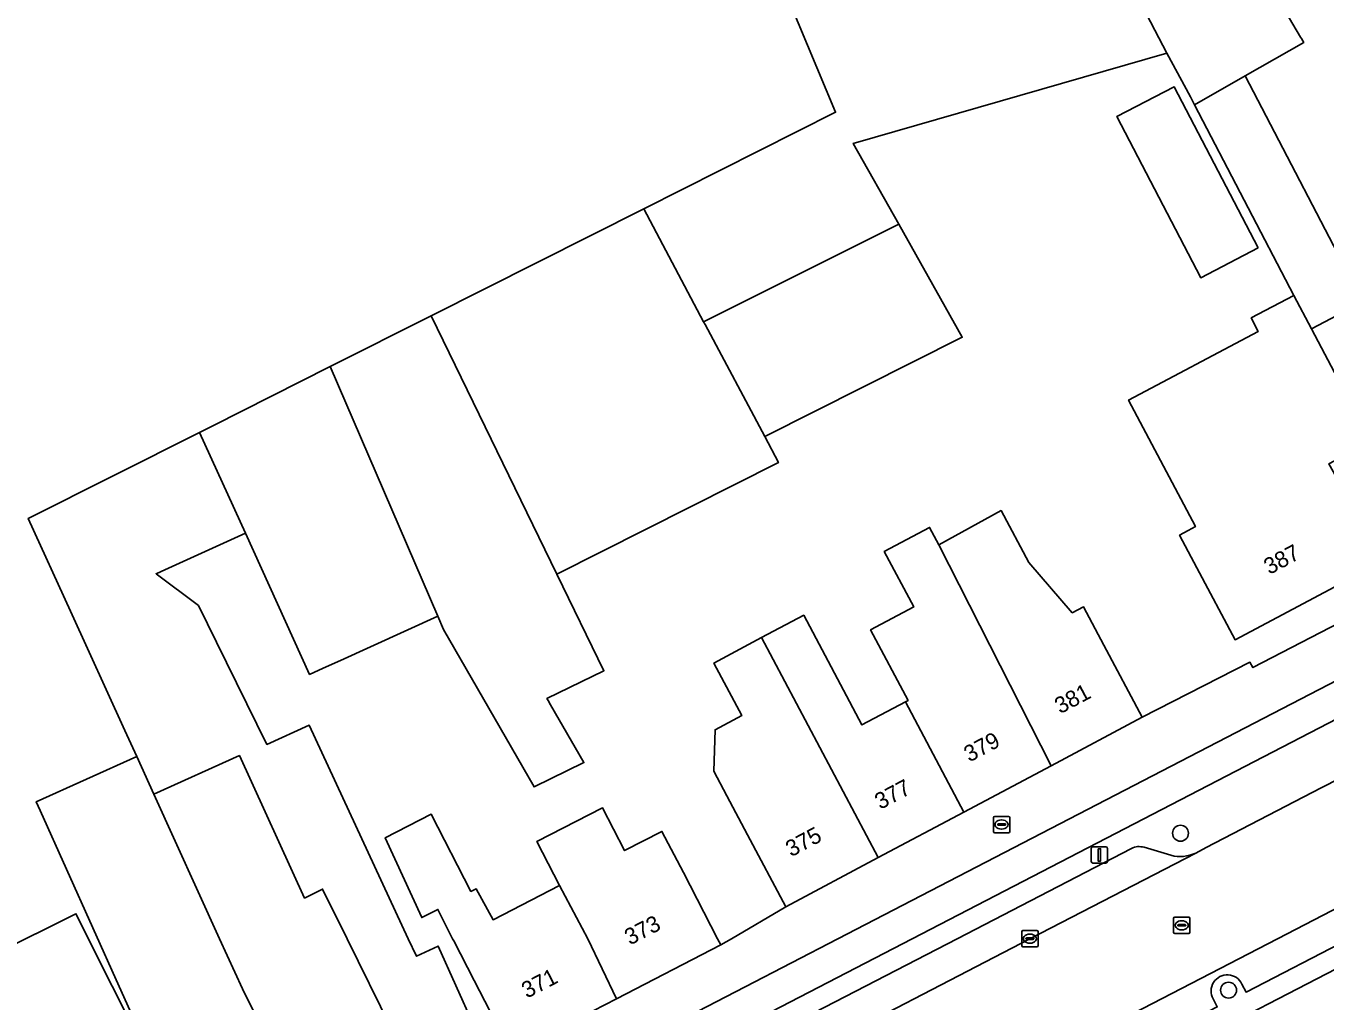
# Model space of a CAD drawing. Extents: x 163008 to 163854, y 382777 to 383982.
# Drawn here: x 163525.2 to 163604.9, y 383746.1 to 383805.9 of the extents above; entities that cross this region are included whole.
import ezdxf

# ---------------------------------------------------------------- set-up
doc = ezdxf.new("R2010")
doc.units = 0
for name, color, linetype in [('IMGEO_Berm_open', 7, 'Continuous'), ('IMGEO_Boom', 7, 'Continuous'), ('IMGEO_Brandkraan', 7, 'Continuous'), ('IMGEO_Erf', 7, 'Continuous'), ('IMGEO_Fietspad_open', 7, 'Continuous'), ('IMGEO_Kolk', 7, 'Continuous'), ('IMGEO_Lichtmast', 7, 'Continuous'), ('IMGEO_Pand', 7, 'Continuous'), ('IMGEO_Pand_nummerreeks', 7, 'Continuous'), ('IMGEO_Parkeervlak_open', 7, 'Continuous'), ('IMGEO_Rijbaan_lokaal_gesloten', 7, 'Continuous'), ('IMGEO_Rioolput', 7, 'Continuous'), ('IMGEO_Voetpad_open', 7, 'Continuous')]:
    doc.layers.add(name, color=color, linetype=linetype)

msp = doc.modelspace()

# ---------------------------------------------------------------- linework, layer by layer
at = {"layer": 'IMGEO_Berm_open'}
for points in [[(163650.983, 383786.992), (163579.517, 383750), (163570.311, 383745.236), (163529.926, 383724.337), (163528.75, 383723.714), (163529.347, 383722.608), (163530.319, 383723.121), (163541.395, 383728.814)], [(163596.899, 383755.251), (163597.534, 383755.582), (163604.59, 383759.244)], [(163604.59, 383759.244), (163604.922, 383759.416)], [(163565.156, 383740.514), (163564.883, 383740.986), (163566.321, 383741.747), (163570.768, 383744.048), (163570.947, 383744.14), (163574.782, 383746.125), (163582.269, 383750), (163592.952, 383755.528)], [(163593.733, 383755.601), (163595.374, 383755.11)]]:
    msp.add_lwpolyline(points, dxfattribs=at)
for centre, radius, start, end in [((163593.433, 383754.593), 1.052, 73.44296, 117.23687), ((163595.947, 383757.226), 2.193, 254.841, 295.72399)]:
    msp.add_arc(centre, radius, start, end, dxfattribs=at)
at = {"layer": 'IMGEO_Boom'}
for centre in [(163595.963, 383756.462), (163598.912, 383746.845)]:
    msp.add_circle(centre, 0.489, dxfattribs=at)
at = {"layer": 'IMGEO_Brandkraan'}
for p, q in [((163584.493, 383756.57), (163584.493, 383757.422)), ((163584.568, 383757.496), (163585.42, 383757.496)), ((163584.981, 383757.276), (163585.006, 383757.276)), ((163585.494, 383757.422), (163585.494, 383756.57)), ((163585.42, 383756.496), (163584.568, 383756.496)), ((163584.752, 383756.99), (163584.752, 383757.002)), ((163585.19, 383756.953), (163584.792, 383756.953)), ((163584.795, 383757.039), (163585.193, 383757.039)), ((163585.004, 383756.716), (163584.979, 383756.716)), ((163585.236, 383757.002), (163585.236, 383756.99))]:
    msp.add_line(p, q, dxfattribs=at)
for points in [[(163584.493, 383756.57), (163584.493, 383757.422)], [(163584.568, 383757.496), (163585.42, 383757.496)], [(163585.494, 383757.422), (163585.494, 383756.57)], [(163585.42, 383756.496), (163584.568, 383756.496)]]:
    msp.add_lwpolyline(points, dxfattribs=at)
for centre, radius, start, end in [((163584.57, 383757.42), 0.0765, 91.55205, 178.44795), ((163584.57, 383757.42), 0.0765, 91.55205, 178.44795), ((163585.418, 383757.42), 0.0765, 1.55205, 88.44795), ((163585.418, 383757.42), 0.0765, 1.55205, 88.44795), ((163584.57, 383756.572), 0.0765, 181.55205, 268.44795), ((163584.57, 383756.572), 0.0765, 181.55205, 268.44795), ((163584.792, 383756.999), 0.0403, 85.87752, 175.75265), ((163584.789, 383756.989), 0.0366, 178.93798, 274.71019), ((163585.193, 383756.996), 0.043, 264.86636, 352.45326), ((163585.197, 383757.001), 0.0386, 1.73085, 96.63898), ((163585.418, 383756.572), 0.0765, 271.55205, 358.44795), ((163585.418, 383756.572), 0.0765, 271.55205, 358.44795)]:
    msp.add_arc(centre, radius, start, end, dxfattribs=at)
for centre, major_axis, ratio, start_param, end_param in [((163584.98, 383756.996), (-0.387, 0.002), 0.722429, 4.712389, 7.853982), ((163585.005, 383756.996), (-0.39, 0.002), 0.717154, 1.570796, 4.712389)]:
    msp.add_ellipse(centre, major_axis=major_axis, ratio=ratio, start_param=start_param, end_param=end_param, dxfattribs=at)
at = {"layer": 'IMGEO_Erf'}
for points in [[(163533.571, 383741.074), (163530.874, 383747.075), (163526.033, 383757.848), (163525.789, 383758.39), (163531.946, 383761.162), (163531.219, 383762.759), (163527.885, 383770.074), (163525.291, 383775.765), (163535.807, 383781.025), (163536.624, 383781.434), (163543.816, 383785.076), (163549.997, 383788.183), (163563.04, 383794.739), (163574.808, 383800.654), (163569.753, 383812.766)], [(163598.897, 383812.801), (163603.331, 383805.261), (163603.378, 383805.182), (163603.461, 383805.04), (163603.521, 383804.938), (163599.928, 383802.89), (163607.143, 383789.034), (163603.989, 383787.392), (163607.644, 383780.471)], [(163608.317, 383773.104), (163599.311, 383768.319), (163596.964, 383772.735), (163595.903, 383774.732), (163596.438, 383775.029), (163596.875, 383775.261), (163592.778, 383783.018), (163600.718, 383787.211), (163600.3, 383788.052), (163602.912, 383789.431), (163596.824, 383801.122), (163596.568, 383801.607), (163595.13, 383804.286), (163575.893, 383798.746), (163578.68, 383793.793), (163582.576, 383786.868), (163570.479, 383780.776), (163571.303, 383779.184), (163557.717, 383772.345), (163560.603, 383766.424), (163557.11, 383764.721), (163557.179, 383764.6), (163557.332, 383764.335), (163559.375, 383760.795), (163556.323, 383759.307), (163550.758, 383768.952), (163550.407, 383769.767), (163544.453, 383767.058), (163543.386, 383766.572), (163542.555, 383766.194), (163538.61, 383774.865), (163533.439, 383772.512), (163533.134, 383772.373), (163535.73, 383770.419), (163536.836, 383768.178), (163539.929, 383761.909), (163542.517, 383763.093), (163548.604, 383750), (163549.105, 383748.923), (163550.438, 383749.543), (163553.683, 383742.312)], [(163554.938, 383742.996), (163552.645, 383747.439), (163551.391, 383749.867), (163551.324, 383750), (163550.416, 383751.791), (163549.425, 383751.292), (163547.189, 383756.188), (163550, 383757.639), (163552.448, 383752.898), (163552.76, 383753.059), (163553.8, 383751.16), (163557.885, 383753.269), (163556.497, 383755.957), (163560.513, 383758.03), (163561.873, 383755.396), (163564.161, 383756.577), (163565.475, 383754.061), (163567.571, 383750), (163567.769, 383749.617), (163568.422, 383750), (163571.752, 383751.954), (163569.406, 383756.369), (163568.141, 383758.758), (163567.346, 383760.261), (163567.424, 383762.807), (163569.058, 383763.675), (163567.345, 383766.898), (163570.271, 383768.453), (163572.857, 383769.827), (163576.428, 383763.106), (163579.091, 383764.521), (163579.253, 383764.607), (163576.957, 383768.929), (163579.602, 383770.335), (163577.798, 383773.729), (163580.578, 383775.206), (163581.134, 383774.134), (163584.957, 383776.245), (163586.669, 383773.056), (163589.329, 383769.977), (163590.021, 383770.337), (163591.269, 383767.988), (163593.616, 383763.572), (163600.225, 383766.947), (163600.403, 383766.616), (163609.287, 383771.213)], [(163518.961, 383745.35), (163518.342, 383746.625), (163528.224, 383751.527), (163537.136, 383733.78)]]:
    msp.add_lwpolyline(points, dxfattribs=at)
msp.add_lwpolyline([(163600.721, 383792.345), (163597.203, 383790.511), (163592.053, 383800.389), (163595.571, 383802.223)], close=True, dxfattribs=at)
at = {"layer": 'IMGEO_Fietspad_open'}
for points in [[(163712.53, 383803.588), (163609.061, 383750), (163577.13, 383733.482), (163519.926, 383703.889)], [(163654.435, 383791.132), (163574.956, 383750), (163569.257, 383747.053), (163512.387, 383717.643), (163500, 383711.017), (163491.247, 383706.08), (163405.856, 383656.462), (163406.925, 383654.632)], [(163570.311, 383745.236), (163579.517, 383750), (163650.983, 383786.992)]]:
    msp.add_lwpolyline(points, dxfattribs=at)
at = {"layer": 'IMGEO_Kolk'}
for p, q in [((163586.229, 383749.575), (163586.229, 383750.427)), ((163586.304, 383750.501), (163587.156, 383750.501)), ((163586.717, 383750.281), (163586.742, 383750.281)), ((163587.23, 383750.427), (163587.23, 383749.575)), ((163587.156, 383749.501), (163586.304, 383749.501)), ((163586.488, 383749.995), (163586.488, 383750.007)), ((163586.926, 383749.958), (163586.528, 383749.958)), ((163586.531, 383750.044), (163586.929, 383750.044)), ((163586.74, 383749.721), (163586.715, 383749.721)), ((163586.972, 383750.007), (163586.972, 383749.995))]:
    msp.add_line(p, q, dxfattribs=at)
for points in [[(163586.229, 383749.575), (163586.229, 383750.427)], [(163586.304, 383750.501), (163587.156, 383750.501)], [(163587.23, 383750.427), (163587.23, 383749.575)], [(163587.156, 383749.501), (163586.304, 383749.501)]]:
    msp.add_lwpolyline(points, dxfattribs=at)
for centre, radius, start, end in [((163586.306, 383750.425), 0.0765, 91.55205, 178.44795), ((163586.306, 383750.425), 0.0765, 91.55205, 178.44795), ((163587.154, 383750.425), 0.0765, 1.55205, 88.44795), ((163587.154, 383750.425), 0.0765, 1.55205, 88.44795), ((163586.306, 383749.577), 0.0765, 181.55205, 268.44795), ((163586.306, 383749.577), 0.0765, 181.55205, 268.44795), ((163586.528, 383750.004), 0.0403, 85.87752, 175.75265), ((163586.525, 383749.994), 0.0366, 178.93798, 274.71019), ((163586.929, 383750.001), 0.043, 264.86636, 352.45326), ((163586.933, 383750.006), 0.0386, 1.73085, 96.63898), ((163587.154, 383749.577), 0.0765, 271.55205, 358.44795), ((163587.154, 383749.577), 0.0765, 271.55205, 358.44795)]:
    msp.add_arc(centre, radius, start, end, dxfattribs=at)
for centre, major_axis, ratio, start_param, end_param in [((163586.716, 383750.001), (-0.387, 0.002), 0.722429, 4.712389, 7.853982), ((163586.741, 383750.001), (-0.39, 0.002), 0.717154, 1.570796, 4.712389)]:
    msp.add_ellipse(centre, major_axis=major_axis, ratio=ratio, start_param=start_param, end_param=end_param, dxfattribs=at)
at = {"layer": 'IMGEO_Lichtmast'}
for p, q in [((163590.492, 383754.736), (163590.492, 383755.536)), ((163590.492, 383755.536), (163590.492, 383754.736)), ((163590.592, 383755.636), (163591.382, 383755.636)), ((163591.382, 383755.636), (163590.592, 383755.636)), ((163591.482, 383755.536), (163591.482, 383754.736)), ((163591.482, 383754.736), (163591.482, 383755.536)), ((163591.382, 383754.636), (163590.592, 383754.636)), ((163590.592, 383754.636), (163591.382, 383754.636))]:
    msp.add_line(p, q, dxfattribs=at)
msp.add_lwpolyline([(163590.912, 383755.511), (163591.062, 383755.511), (163591.062, 383754.761), (163590.912, 383754.761), (163590.912, 383755.511)], dxfattribs=at)
for centre, start, end in [((163590.592, 383755.536), 90, 180), ((163590.592, 383755.536), 90, 180), ((163591.382, 383755.536), 0, 90), ((163591.382, 383755.536), 360, 90), ((163590.592, 383754.736), 180, 270), ((163590.592, 383754.736), 180, 270), ((163591.382, 383754.736), 270, 0), ((163591.382, 383754.736), 270, 0)]:
    msp.add_arc(centre, 0.1, start, end, dxfattribs=at)
at = {"layer": 'IMGEO_Pand'}
for points in [[(163595.13, 383804.286), (163591.414, 383811.422), (163590.482, 383811.48), (163582.756, 383811.959), (163569.753, 383812.766), (163574.808, 383800.654), (163563.04, 383794.739), (163566.718, 383787.814), (163578.68, 383793.793), (163575.893, 383798.746)], [(163591.414, 383811.422), (163595.13, 383804.286), (163596.568, 383801.607), (163596.824, 383801.122), (163599.928, 383802.89), (163603.521, 383804.938), (163603.461, 383805.04), (163603.378, 383805.182), (163603.331, 383805.261), (163598.897, 383812.801), (163596.933, 383811.914)], [(163599.928, 383802.89), (163596.824, 383801.122), (163602.912, 383789.431), (163603.989, 383787.392), (163607.143, 383789.034)], [(163600.721, 383792.345), (163595.571, 383802.223), (163592.053, 383800.389), (163597.203, 383790.511)], [(163563.04, 383794.739), (163549.997, 383788.183), (163557.717, 383772.345), (163571.303, 383779.184), (163570.479, 383780.776), (163566.812, 383787.638), (163566.718, 383787.814)], [(163566.718, 383787.814), (163566.812, 383787.638), (163570.479, 383780.776), (163582.576, 383786.868), (163578.68, 383793.793)], [(163603.989, 383787.392), (163602.912, 383789.431), (163600.3, 383788.052), (163600.718, 383787.211), (163592.778, 383783.018), (163596.875, 383775.261), (163596.438, 383775.029), (163595.903, 383774.732), (163596.964, 383772.735), (163599.311, 383768.319), (163608.317, 383773.104), (163605.971, 383777.52), (163605.069, 383779.112), (163607.644, 383780.471)], [(163549.997, 383788.183), (163543.816, 383785.076), (163550.407, 383769.767), (163550.758, 383768.952), (163556.323, 383759.307), (163559.375, 383760.795), (163557.332, 383764.335), (163557.179, 383764.6), (163557.11, 383764.721), (163560.603, 383766.424), (163557.717, 383772.345)], [(163543.816, 383785.076), (163536.624, 383781.434), (163535.807, 383781.025), (163538.61, 383774.865), (163542.555, 383766.194), (163543.386, 383766.572), (163544.453, 383767.058), (163550.407, 383769.767)], [(163542.517, 383763.093), (163539.929, 383761.909), (163536.836, 383768.178), (163535.73, 383770.419), (163533.134, 383772.373), (163533.439, 383772.512), (163538.61, 383774.865), (163535.807, 383781.025), (163525.291, 383775.765), (163527.885, 383770.074), (163531.219, 383762.759), (163531.946, 383761.162), (163532.991, 383758.866), (163538.245, 383761.219), (163542.24, 383752.489), (163543.344, 383753.044), (163544.848, 383750), (163547.575, 383744.475), (163549.79, 383739.995), (163553.683, 383742.312), (163550.438, 383749.543), (163549.105, 383748.923), (163548.604, 383750)], [(163588.024, 383760.6), (163593.616, 383763.572), (163591.269, 383767.988), (163590.021, 383770.337), (163589.329, 383769.977), (163586.669, 383773.056), (163584.957, 383776.245), (163581.134, 383774.134)], [(163588.024, 383760.6), (163581.134, 383774.134), (163580.578, 383775.206), (163577.798, 383773.729), (163579.602, 383770.335), (163576.957, 383768.929), (163579.253, 383764.607), (163579.091, 383764.521), (163582.682, 383757.762)], [(163570.271, 383768.453), (163577.428, 383754.97), (163582.682, 383757.762), (163579.091, 383764.521), (163576.428, 383763.106), (163572.857, 383769.827)], [(163570.271, 383768.453), (163567.345, 383766.898), (163569.058, 383763.675), (163567.424, 383762.807), (163567.346, 383760.261), (163568.141, 383758.758), (163569.406, 383756.369), (163571.752, 383751.954), (163577.428, 383754.97)], [(163537.031, 383750), (163532.991, 383758.866), (163531.946, 383761.162), (163525.789, 383758.39), (163526.033, 383757.848), (163530.874, 383747.075), (163533.571, 383741.074), (163537.181, 383733.766), (163543.412, 383736.844), (163538.432, 383746.925)], [(163544.848, 383750), (163543.344, 383753.044), (163542.24, 383752.489), (163538.245, 383761.219), (163532.991, 383758.866), (163537.031, 383750), (163538.432, 383746.925), (163543.412, 383736.844), (163549.79, 383739.995), (163547.575, 383744.475)], [(163557.885, 383753.269), (163553.8, 383751.16), (163552.76, 383753.059), (163552.448, 383752.898), (163550, 383757.639), (163547.189, 383756.188), (163549.425, 383751.292), (163550.416, 383751.791), (163551.324, 383750), (163551.391, 383749.867), (163552.645, 383747.439), (163554.938, 383742.996), (163561.378, 383746.319), (163559.622, 383750)], [(163557.885, 383753.269), (163559.622, 383750), (163561.378, 383746.319), (163567.769, 383749.617), (163567.571, 383750), (163565.475, 383754.061), (163564.161, 383756.577), (163561.873, 383755.396), (163560.513, 383758.03), (163556.497, 383755.957)], [(163528.224, 383751.527), (163518.342, 383746.625), (163518.961, 383745.35), (163523.048, 383737.095), (163524.213, 383737.661), (163523.632, 383738.856), (163528.807, 383741.436), (163529.211, 383740.621), (163530.653, 383741.336), (163530.25, 383742.151), (163532.056, 383743.046), (163533.165, 383740.807), (163523.564, 383736.054), (163524.139, 383734.893), (163527.108, 383728.895), (163526.09, 383728.383), (163526.184, 383728.195), (163527.733, 383728.975), (163528.23, 383729.224), (163537.189, 383733.673), (163537.151, 383733.75), (163537.136, 383733.78)]]:
    msp.add_lwpolyline(points, close=True, dxfattribs=at)
at = {"layer": 'IMGEO_Parkeervlak_open'}
for points in [[(163649.405, 383774.585), (163601.91, 383750), (163584.251, 383740.859)], [(163592.952, 383755.528), (163582.269, 383750), (163574.782, 383746.125), (163570.947, 383744.14), (163570.768, 383744.048), (163566.321, 383741.747), (163564.883, 383740.986), (163565.156, 383740.514)], [(163571.98, 383742.358), (163586.731, 383750), (163596.899, 383755.251)], [(163595.374, 383755.11), (163593.733, 383755.601)], [(163599.729, 383747.211), (163599.982, 383746.722), (163606.317, 383750), (163615.028, 383754.508), (163614.764, 383755.016)], [(163587.953, 383740.49), (163598.222, 383745.818), (163597.968, 383746.309)]]:
    msp.add_lwpolyline(points, dxfattribs=at)
for centre, radius, start, end in [((163593.433, 383754.593), 1.052, 73.44296, 117.23687), ((163595.947, 383757.226), 2.193, 254.841, 295.72399), ((163598.831, 383746.794), 0.99, 24.92471, 209.31916)]:
    msp.add_arc(centre, radius, start, end, dxfattribs=at)
at = {"layer": 'IMGEO_Rijbaan_lokaal_gesloten'}
for points in [[(163518.418, 383706.846), (163537.389, 383716.593), (163537.943, 383716.88), (163544.792, 383720.432), (163545.517, 383720.808), (163574.267, 383735.67), (163575.101, 383736.103), (163575.492, 383736.306), (163584.251, 383740.859), (163601.91, 383750), (163649.405, 383774.585), (163653.727, 383776.822), (163662.212, 383781.215), (163674.214, 383787.427), (163708.011, 383804.965)], [(163687.51, 383802.26), (163658.463, 383787.208), (163656.866, 383786.375), (163654.214, 383784.992), (163648.887, 383782.214), (163648.75, 383782.149), (163604.922, 383759.416), (163604.59, 383759.244), (163597.534, 383755.582), (163596.899, 383755.251), (163586.731, 383750), (163571.98, 383742.358), (163507.275, 383708.837), (163500, 383704.831), (163477.846, 383692.06)]]:
    msp.add_lwpolyline(points, dxfattribs=at)
at = {"layer": 'IMGEO_Rioolput'}
for p, q in [((163595.539, 383750.395), (163595.539, 383751.247)), ((163595.614, 383751.321), (163596.466, 383751.321)), ((163596.027, 383751.101), (163596.052, 383751.101)), ((163596.54, 383751.247), (163596.54, 383750.395)), ((163596.466, 383750.321), (163595.614, 383750.321)), ((163595.798, 383750.815), (163595.798, 383750.827)), ((163596.236, 383750.778), (163595.838, 383750.778)), ((163595.841, 383750.864), (163596.239, 383750.864)), ((163596.05, 383750.541), (163596.025, 383750.541)), ((163596.282, 383750.827), (163596.282, 383750.815))]:
    msp.add_line(p, q, dxfattribs=at)
for points in [[(163595.539, 383750.395), (163595.539, 383751.247)], [(163595.614, 383751.321), (163596.466, 383751.321)], [(163596.54, 383751.247), (163596.54, 383750.395)], [(163596.466, 383750.321), (163595.614, 383750.321)]]:
    msp.add_lwpolyline(points, dxfattribs=at)
for centre, radius, start, end in [((163595.616, 383751.245), 0.0765, 91.55205, 178.44795), ((163595.616, 383751.245), 0.0765, 91.55205, 178.44795), ((163596.464, 383751.245), 0.0765, 1.55205, 88.44795), ((163596.464, 383751.245), 0.0765, 1.55205, 88.44795), ((163595.616, 383750.397), 0.0765, 181.55205, 268.44795), ((163595.616, 383750.397), 0.0765, 181.55205, 268.44795), ((163595.838, 383750.824), 0.0403, 85.87752, 175.75265), ((163595.835, 383750.814), 0.0366, 178.93798, 274.71019), ((163596.239, 383750.821), 0.043, 264.86636, 352.45326), ((163596.243, 383750.826), 0.0386, 1.73085, 96.63898), ((163596.464, 383750.397), 0.0765, 271.55205, 358.44795), ((163596.464, 383750.397), 0.0765, 271.55205, 358.44795)]:
    msp.add_arc(centre, radius, start, end, dxfattribs=at)
for centre, major_axis, ratio, start_param, end_param in [((163596.026, 383750.821), (-0.387, 0.002), 0.722429, 4.712389, 7.853982), ((163596.051, 383750.821), (-0.39, 0.002), 0.717154, 1.570796, 4.712389)]:
    msp.add_ellipse(centre, major_axis=major_axis, ratio=ratio, start_param=start_param, end_param=end_param, dxfattribs=at)
at = {"layer": 'IMGEO_Voetpad_open'}
for points in [[(163519.926, 383703.889), (163577.13, 383733.482), (163609.061, 383750), (163712.53, 383803.588)], [(163569.257, 383747.053), (163574.956, 383750), (163654.435, 383791.132)], [(163609.287, 383771.213), (163600.403, 383766.616), (163600.225, 383766.947), (163593.616, 383763.572), (163588.024, 383760.6), (163582.682, 383757.762), (163577.428, 383754.97), (163571.752, 383751.954), (163568.422, 383750), (163567.769, 383749.617), (163561.378, 383746.319), (163554.938, 383742.996)], [(163614.764, 383755.016), (163615.028, 383754.508), (163606.317, 383750), (163599.982, 383746.722), (163599.729, 383747.211)], [(163405.856, 383656.462), (163491.247, 383706.08), (163500, 383711.017), (163512.387, 383717.643), (163569.257, 383747.053)], [(163597.968, 383746.309), (163598.222, 383745.818), (163587.953, 383740.49)]]:
    msp.add_lwpolyline(points, dxfattribs=at)
msp.add_arc((163598.831, 383746.794), 0.99, 24.92471, 209.31916, dxfattribs=at)

# ---------------------------------------------------------------- texts
at = {"layer": 'IMGEO_Pand_nummerreeks'}
for s, rotation, p in [('387', 27.98326, (163601.414, 383772.29)), ('381', 27.98509, (163588.583, 383763.752)), ('379', 27.98509, (163583.017, 383760.794)), ('377', 27.98509, (163577.551, 383757.89)), ('375', 27.98509, (163572.085, 383754.985)), ('373', 27.29546, (163562.194, 383749.576)), ('371', 27.29445, (163555.878, 383746.317))]:
    msp.add_text(s, height=1, rotation=rotation, dxfattribs=at).set_placement(p)

doc.saveas('drawing.dxf')
